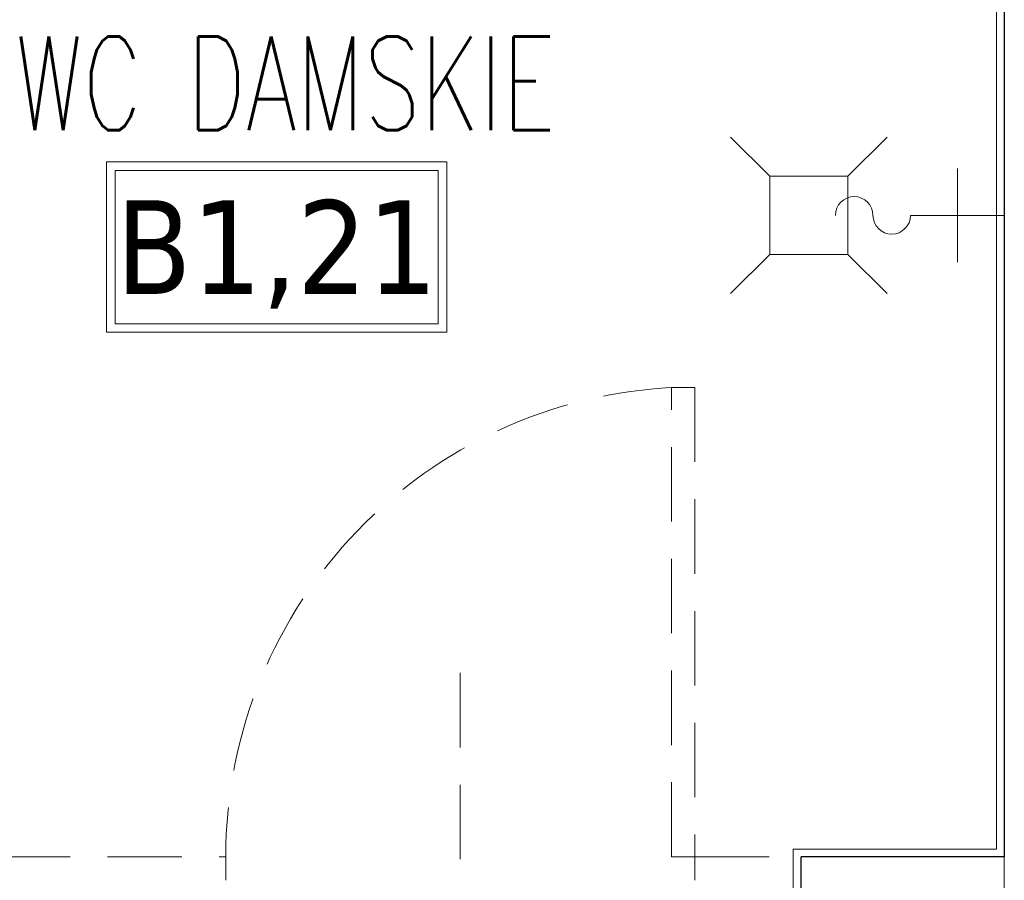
# Model space of a CAD drawing. Header units: millimetres. Extents: x 28291 to 177760, y -399809 to -170937.
# Tile 442 of 656: x 60373 to 60499, y -194508 to -194398. Entities that reach past the tile are written whole.
import ezdxf
from ezdxf.enums import TextEntityAlignment as Align

# ---------------------------------------------------------------- set-up
doc = ezdxf.new("R2010")
doc.units = ezdxf.units.MM
doc.linetypes.add('HIDDEN2', pattern=[4.7625, 3.175, -1.5875])
doc.layers.get('0').update_dxf_attribs({"lineweight": 0})
for name, color, linetype, lineweight in [('!! 0_ Istn-sciany', 3, 'Continuous', 30), ('!! 0_ Istn-widok', 1, 'Continuous', 15), ('!! 0_Opis_pom', 9, 'Continuous', 13), ('!! 2_POSADZKA OBRYS', 181, 'Continuous', 0)]:
    doc.layers.add(name, color=color, linetype=linetype, lineweight=lineweight)
doc.layers.add('!! 2_WYBURZENIA DO REMONTU', color=7, linetype='Continuous', lineweight=0, true_color=0x4d4d4d, plot=False)
doc.layers.add('!! 2_WYPOS- SANITARNE - zrealizowane', color=9, linetype='Continuous', lineweight=0, true_color=0x808080)
doc.styles.add('ARIAL', font='tahoma.ttf')
doc.styles.add('TXT', font='simplex.shx')

# ---------------------------------------------------------------- blocks, each defined once
blk = doc.blocks.new('A$C19D82A3D')
for points in [[(-5, 10), (-10, 15)], [(5, 10), (10, 15)], [(-5, 0), (-10, -5)], [(5, 0), (10, -5)]]:
    blk.add_lwpolyline(points)
blk.add_lwpolyline([(-5, 10), (5, 10), (5, 0), (-5, 0)], close=True)
blk = doc.blocks.new('A$C22F40D41')
for points in [[(6, -6), (6, 6)], [(0, 0), (12, 0)]]:
    blk.add_lwpolyline(points)
for centre, start, end in [((19.2, 0), 0, 180), ((14.4, 0), 180, 0)]:
    blk.add_arc(centre, 2.4, start, end)

msp = doc.modelspace()

# ---------------------------------------------------------------- linework, layer by layer
at = {"layer": '!! 0_ Istn-sciany'}
for points in [[(60498.56735, -194353.12813), (60498.56735, -194505.12813)], [(60472.56735, -194541.12813), (60472.56735, -194505.12813)], [(60498.56735, -194505.12813), (60472.56735, -194505.12813)]]:
    msp.add_lwpolyline(points, dxfattribs=at)
at = {"layer": '!! 0_ Istn-widok'}
msp.add_lwpolyline([(60498.56735, -194505.12813), (60498.56735, -194511.12813)], dxfattribs=at)
at = {"layer": '!! 0_Opis_pom', "ltscale": 0.7}
for points in [[(60383.74261, -194438.06207), (60427.26261, -194438.06207), (60427.26261, -194416.30207), (60383.74261, -194416.30207)], [(60384.83061, -194436.97407), (60426.17461, -194436.97407), (60426.17461, -194417.39007), (60384.83061, -194417.39007)]]:
    msp.add_lwpolyline(points, close=True, dxfattribs=at)
at = {"layer": '!! 2_POSADZKA OBRYS'}
for points in [[(60270.56735, -194621.12813), (60472.56735, -194621.12813), (60472.56735, -194505.12813), (60498.56735, -194505.12813), (60498.56735, -194353.12813), (60270.56735, -194353.12813), (60270.56735, -194368.12813), (60258.56735, -194368.12813), (60258.56735, -194470.12813), (60270.56735, -194470.12813)], [(60271.56735, -194620.12813), (60471.56735, -194620.12813), (60471.56735, -194504.12813), (60497.56735, -194504.12813), (60497.56735, -194354.12813), (60271.56735, -194354.12813), (60271.56735, -194369.12813), (60258.56735, -194369.12809), (60258.56735, -194469.12809), (60271.56735, -194469.12813)]]:
    msp.add_lwpolyline(points, close=True, dxfattribs=at)
at = {"layer": '!! 2_WYBURZENIA DO REMONTU', "linetype": 'HIDDEN2', "ltscale": 3}
for p, q in [((60398.98402, -194505.12813), (60398.98402, -194508.12813)), ((60458.98402, -194505.12813), (60458.98402, -194508.12813))]:
    msp.add_line(p, q, dxfattribs=at)
msp.add_lwpolyline([(60455.98402, -194505.12813), (60455.98402, -194445.12813), (60458.98402, -194445.12813), (60458.98402, -194505.12813)], close=True, dxfattribs=at)
for points in [[(60428.98402, -194481.62813), (60428.98402, -194531.62813)], [(60369.56735, -194505.12813), (60398.98402, -194505.12813)], [(60458.98402, -194505.12813), (60472.56735, -194505.12813)]]:
    msp.add_lwpolyline(points, dxfattribs=at)
msp.add_arc((60459.08661, -194505.17063), 60.1026, 92.2197771, 179.9696041, dxfattribs=at)

# ---------------------------------------------------------------- block references
at = {"layer": '!! 2_WYPOS- SANITARNE - zrealizowane', "xscale": -1, "rotation": 270}
msp.add_blockref('A$C19D82A3D', (60468.56735, -194423.12813), dxfattribs=at)
at = {"layer": '!! 2_WYPOS- SANITARNE - zrealizowane', "xscale": -1}
msp.add_blockref('A$C22F40D41', (60498.56735, -194423.12813), dxfattribs=at)

# ---------------------------------------------------------------- texts
at = {"layer": '!! 0_Opis_pom', "ltscale": 0.7, "style": 'TXT', "width": 0.7}
msp.add_text('WC DAMSKIE', height=12, dxfattribs=at).set_placement((60406.61774, -194412.25576), align=Align.CENTER)
at = {"layer": '!! 0_Opis_pom', "ltscale": 0.7, "style": 'ARIAL'}
msp.add_attdef('B1,21', text='', height=11.968, dxfattribs=at).set_placement((60405.50261, -194427.18207), align=Align.MIDDLE_CENTER)

doc.saveas('drawing.dxf')
